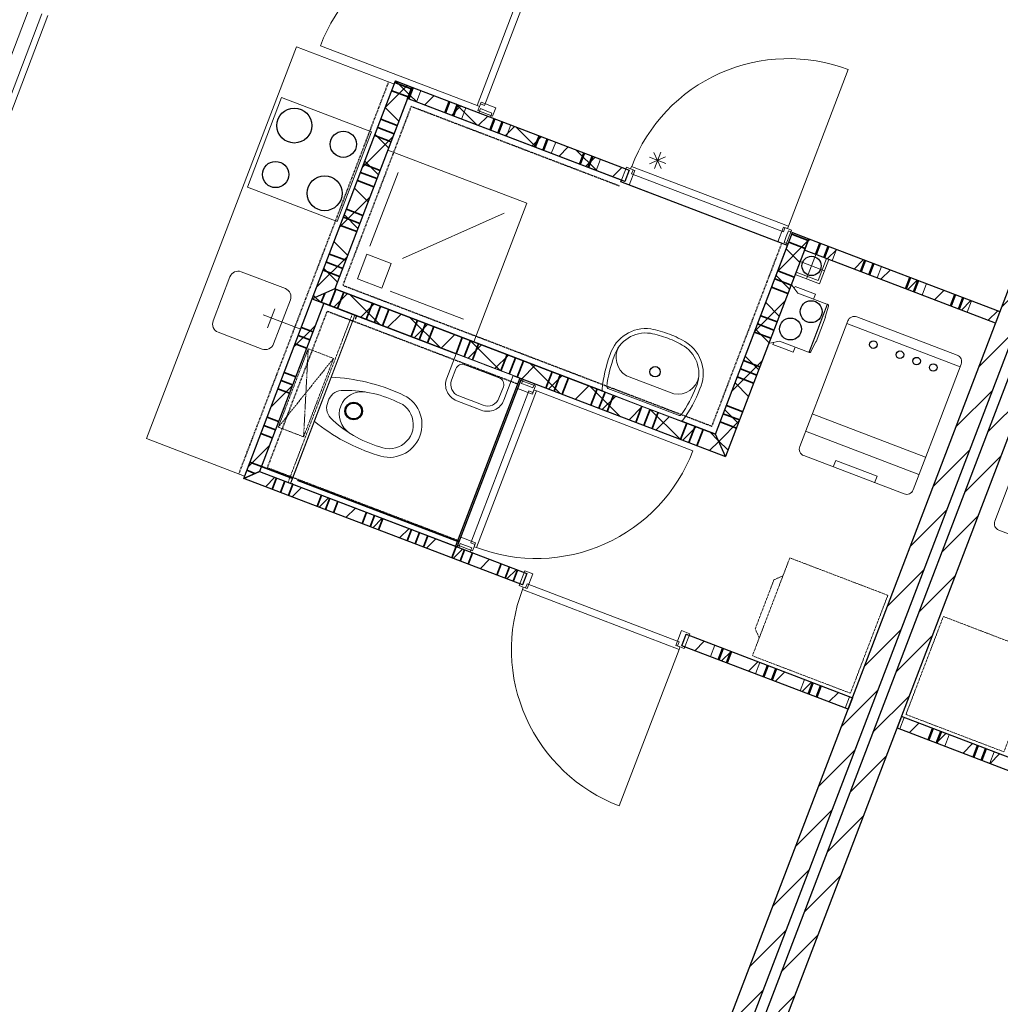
# Model space of a CAD drawing. Extents: x -1000932 to 2054797, y 285738 to 764020.
# Tile 865 of 1056: x 1258732 to 1264340, y 579000 to 584634. Entities that reach past the tile are written whole.
import ezdxf

# ---------------------------------------------------------------- set-up
doc = ezdxf.new("R2010")
doc.units = 0
doc.header["$MEASUREMENT"] = 0
doc.set_wipeout_variables(frame=1)
doc.linetypes.add('DASHED', pattern=[0.75, 0.5, -0.25])
doc.layers.add('31.', color=7, linetype='CONTINUOUS')
doc.layers.add('HATCH_REACTORS', color=7, linetype='CONTINUOUS')
pattern_1 = [(45, (1550275.82, 918770.12), (106.06602, -106.066015), [])]
pattern_2 = [(135, (1550275.82, 918982.25), (106.066017, 106.06602), [])]

msp = doc.modelspace()

# ---------------------------------------------------------------- hatches: boundary and pattern name
at = {"layer": '31.', "linetype": 'Continuous'}
h = msp.add_hatch(dxfattribs=at)
h.set_pattern_fill('ARKEY_P_050A40_12', style=0, pattern_type=0)
h.set_pattern_definition(pattern_1)
h.paths.add_polyline_path([(1261970.131, 576428.154), (1261858.037, 576470.967), (1265765.006, 586700.248), (1265877.1, 586657.404)], flags=0)
h = msp.add_hatch(dxfattribs=at)
h.set_pattern_fill('ARKEY_P_050A40_12', style=0, pattern_type=0)
h.set_pattern_definition(pattern_1)
h.paths.add_polyline_path([(1262026.194, 576406.748), (1262138.287, 576363.904), (1266045.256, 586593.186), (1265933.162, 586635.998)], flags=0)
h = msp.add_hatch(dxfattribs=at)
h.set_pattern_fill('ARKEY_P_050A40_17', style=0, pattern_type=0)
h.set_pattern_definition(pattern_2)
h.paths.add_polyline_path([(1260534.1, 583094.279), (1260405.006, 583036.561), (1260881.319, 584283.686), (1260974.756, 584247.998)], flags=0)
h = msp.add_hatch(dxfattribs=at)
h.set_pattern_fill('ARKEY_P_050A40_18', style=0, pattern_type=0)
h.set_pattern_definition(pattern_1)
h.paths.add_polyline_path([(1260534.1, 583094.279), (1260405.006, 583036.561), (1260881.319, 584283.686), (1260974.756, 584247.998)], flags=0)
h = msp.add_hatch(dxfattribs=at)
h.set_pattern_fill('ARKEY_P_050A40_17', style=0, pattern_type=0)
h.set_pattern_definition(pattern_2)
h.paths.add_polyline_path([(1262217.225, 583773.467), (1262192.225, 583708.061), (1260949.787, 584182.592), (1260974.756, 584247.998)], flags=0)
h = msp.add_hatch(dxfattribs=at)
h.set_pattern_fill('ARKEY_P_050A40_18', style=0, pattern_type=0)
h.set_pattern_definition(pattern_1)
h.paths.add_polyline_path([(1262217.225, 583773.467), (1262192.225, 583708.061), (1260949.787, 584182.592), (1260974.756, 584247.998)], flags=0)
h = msp.add_hatch(dxfattribs=at)
h.set_pattern_fill('ARKEY_P_050A40_17', style=0, pattern_type=0)
h.set_pattern_definition(pattern_2)
h.paths.add_polyline_path([(1262768.475, 582133.842), (1262710.756, 582262.936), (1263151.381, 583416.654), (1263244.819, 583380.967)], flags=0)
h = msp.add_hatch(dxfattribs=at)
h.set_pattern_fill('ARKEY_P_050A40_18', style=0, pattern_type=0)
h.set_pattern_definition(pattern_1)
h.paths.add_polyline_path([(1262768.475, 582133.842), (1262710.756, 582262.936), (1263151.381, 583416.654), (1263244.819, 583380.967)], flags=0)
h = msp.add_hatch(dxfattribs=at)
h.set_pattern_fill('ARKEY_P_050A40_12', style=0, pattern_type=0)
h.set_pattern_definition(pattern_1)
h.paths.add_polyline_path([(1264337.787, 582963.529), (1264312.819, 582898.123), (1263219.85, 583315.592), (1263244.819, 583380.967)], flags=0)
h = msp.add_hatch(dxfattribs=at)
h.set_pattern_fill('ARKEY_P_050A40_17', style=0, pattern_type=0)
h.set_pattern_definition(pattern_2)
h.paths.add_polyline_path([(1262768.475, 582133.842), (1262710.756, 582262.936), (1260534.1, 583094.279), (1260405.006, 583036.561)], flags=0)
h = msp.add_hatch(dxfattribs=at)
h.set_pattern_fill('ARKEY_P_050A40_18', style=0, pattern_type=0)
h.set_pattern_definition(pattern_1)
h.paths.add_polyline_path([(1262768.475, 582133.842), (1262710.756, 582262.936), (1260534.1, 583094.279), (1260405.006, 583036.561)], flags=0)
h = msp.add_hatch(dxfattribs=at)
h.set_pattern_fill('ARKEY_P_050A40_12', style=0, pattern_type=0)
h.set_pattern_definition(pattern_1)
h.paths.add_polyline_path([(1260405.006, 583036.561), (1260470.412, 583011.561), (1260102.881, 582049.373), (1260012.537, 582008.936)], flags=0)
h = msp.add_hatch(dxfattribs=at)
h.set_pattern_fill('ARKEY_P_050A40_12', style=0, pattern_type=0)
h.set_pattern_definition(pattern_1)
h.paths.add_polyline_path([(1260012.537, 582008.936), (1260102.881, 582049.373), (1261632.6, 581465.092), (1261607.631, 581399.717)], flags=0)
h = msp.add_hatch(dxfattribs=at)
h.set_pattern_fill('ARKEY_P_050A40_12', style=0, pattern_type=0)
h.set_pattern_definition(pattern_1)
h.paths.add_polyline_path([(1262518.475, 581051.842), (1262543.444, 581117.217), (1263493.975, 580754.186), (1263469.006, 580688.779)], flags=0)
h = msp.add_hatch(dxfattribs=at)
h.set_pattern_fill('ARKEY_P_050A40_12', style=0, pattern_type=0)
h.set_pattern_definition(pattern_1)
h.paths.add_polyline_path([(1264699.787, 580218.686), (1264724.756, 580284.092), (1263774.225, 580647.123), (1263749.256, 580581.748)], flags=0)

# ---------------------------------------------------------------- linework, layer by layer
at = {"layer": '31.', "color": 7, "linetype": 'Continuous', "lineweight": 35}
for p, q in [((1260877.756, 584274.342), (1260971.194, 584238.654)), ((1260859.912, 584227.623), (1260953.35, 584191.936)), ((1260797.475, 584064.154), (1260890.912, 584028.467)), ((1260797.475, 584064.154), (1260890.912, 584028.467)), ((1260779.631, 584017.436), (1260873.069, 583981.748)), ((1260761.787, 583970.748), (1260855.225, 583935.061)), ((1260681.506, 583760.529), (1260774.944, 583724.873)), ((1260699.35, 583807.248), (1260792.787, 583771.561)), ((1260699.35, 583807.248), (1260792.787, 583771.561)), ((1260663.662, 583713.842), (1260757.1, 583678.154)), ((1260601.256, 583550.342), (1260694.662, 583514.654)), ((1260601.256, 583550.342), (1260694.662, 583514.654)), ((1260583.412, 583503.623), (1260676.819, 583467.967)), ((1260565.569, 583456.936), (1260658.975, 583421.248)), ((1263129.975, 583360.623), (1263223.412, 583324.904)), ((1263147.819, 583407.311), (1263241.256, 583371.623)), ((1260485.287, 583246.748), (1260578.694, 583211.061)), ((1260503.131, 583293.436), (1260596.537, 583257.779)), ((1260503.131, 583293.436), (1260596.537, 583257.779)), ((1260467.444, 583200.029), (1260560.85, 583164.342)), ((1263067.537, 583197.123), (1263160.975, 583161.436)), ((1263067.537, 583197.123), (1263160.975, 583161.436)), ((1263049.694, 583150.404), (1263143.131, 583114.717)), ((1260503.1, 582999.092), (1260538.787, 583092.498)), ((1263031.85, 583103.717), (1263125.287, 583068.029)), ((1260456.381, 583016.936), (1260476.006, 583068.311)), ((1260456.381, 583016.936), (1260476.006, 583068.311)), ((1260549.819, 582981.279), (1260585.475, 583074.654)), ((1260713.287, 582918.811), (1260748.975, 583012.217)), ((1260713.287, 582918.811), (1260748.975, 583012.217)), ((1260760.006, 582900.998), (1260795.662, 582994.373)), ((1260806.725, 582883.154), (1260842.381, 582976.529)), ((1260970.194, 582820.717), (1261005.85, 582914.092)), ((1260970.194, 582820.717), (1261005.85, 582914.092)), ((1262969.412, 582940.217), (1263062.85, 582904.529)), ((1262969.412, 582940.217), (1263062.85, 582904.529)), ((1260407.975, 582848.092), (1260342.569, 582873.092)), ((1261016.912, 582802.873), (1261052.569, 582896.248)), ((1261063.6, 582785.029), (1261099.287, 582878.404)), ((1262951.569, 582893.498), (1263045.006, 582857.842)), ((1260390.131, 582801.404), (1260324.725, 582826.373)), ((1261227.1, 582722.592), (1261262.756, 582815.967)), ((1261227.1, 582722.592), (1261262.756, 582815.967)), ((1261273.787, 582704.748), (1261309.475, 582798.123)), ((1262933.756, 582846.811), (1263027.162, 582811.123)), ((1260372.287, 582754.686), (1260306.881, 582779.654)), ((1260372.287, 582754.686), (1260306.881, 582779.654)), ((1261320.506, 582686.904), (1261356.194, 582780.279)), ((1261484.006, 582624.467), (1261519.662, 582717.842)), ((1261484.006, 582624.467), (1261519.662, 582717.842)), ((1261530.694, 582606.623), (1261566.381, 582700.029)), ((1261577.412, 582588.779), (1261613.069, 582682.186)), ((1262871.287, 582683.311), (1262964.725, 582647.654)), ((1262871.287, 582683.311), (1262964.725, 582647.654)), ((1262853.475, 582636.623), (1262946.881, 582600.936)), ((1260292.006, 582544.498), (1260226.6, 582569.467)), ((1260309.85, 582591.217), (1260244.444, 582616.186)), ((1261740.881, 582526.311), (1261776.569, 582619.748)), ((1261740.881, 582526.311), (1261776.569, 582619.748)), ((1261787.6, 582508.467), (1261823.256, 582601.904)), ((1261834.287, 582490.623), (1261869.975, 582584.061)), ((1262835.631, 582589.904), (1262929.037, 582554.217)), ((1260274.162, 582497.779), (1260208.756, 582522.779)), ((1260274.162, 582497.779), (1260208.756, 582522.779)), ((1261997.787, 582428.186), (1262033.475, 582521.623)), ((1261997.787, 582428.186), (1262033.475, 582521.623)), ((1262044.475, 582410.342), (1262080.162, 582503.779)), ((1262091.194, 582392.529), (1262126.881, 582485.936)), ((1262254.694, 582330.061), (1262290.35, 582423.498)), ((1262254.694, 582330.061), (1262290.35, 582423.498)), ((1262301.381, 582312.248), (1262337.069, 582405.654)), ((1262773.194, 582426.404), (1262866.6, 582390.748)), ((1262773.194, 582426.404), (1262866.6, 582390.748)), ((1260211.725, 582334.311), (1260146.35, 582359.279)), ((1262348.1, 582294.404), (1262383.787, 582387.811)), ((1262755.35, 582379.717), (1262848.756, 582344.029)), ((1260193.881, 582287.623), (1260128.506, 582312.561)), ((1262511.569, 582231.967), (1262547.256, 582325.373)), ((1262511.569, 582231.967), (1262547.256, 582325.373)), ((1262558.287, 582214.123), (1262593.975, 582307.529)), ((1262605.006, 582196.279), (1262640.694, 582289.686)), ((1262737.506, 582332.998), (1262830.912, 582297.311)), ((1260176.037, 582240.904), (1260110.662, 582265.873)), ((1260176.037, 582240.904), (1260110.662, 582265.873)), ((1260113.6, 582077.404), (1260048.225, 582102.373)), ((1260012.569, 582008.967), (1260012.537, 582008.967)), ((1260012.569, 582008.967), (1260012.537, 582008.967)), ((1260077.1, 582037.842), (1260030.381, 582055.686)), ((1260201.006, 582011.904), (1260176.037, 581946.498)), ((1260247.694, 581994.061), (1260222.725, 581928.654)), ((1260294.412, 581976.217), (1260269.444, 581910.811)), ((1260294.412, 581976.217), (1260269.444, 581910.811)), ((1260457.912, 581913.779), (1260432.912, 581848.373)), ((1260504.6, 581895.936), (1260479.631, 581830.529)), ((1260551.319, 581878.092), (1260526.35, 581812.686)), ((1260551.319, 581878.092), (1260526.35, 581812.686)), ((1260714.787, 581815.654), (1260689.819, 581750.248)), ((1260761.506, 581797.811), (1260736.537, 581732.404)), ((1260808.225, 581779.967), (1260783.225, 581714.592)), ((1260808.225, 581779.967), (1260783.225, 581714.592)), ((1260971.694, 581717.529), (1260946.725, 581652.154)), ((1261018.412, 581699.686), (1260993.444, 581634.311)), ((1261065.131, 581681.842), (1261040.131, 581616.467)), ((1261065.131, 581681.842), (1261040.131, 581616.467)), ((1261228.6, 581619.404), (1261203.631, 581554.029)), ((1261275.319, 581601.561), (1261250.319, 581536.186)), ((1261322.006, 581583.717), (1261297.037, 581518.342)), ((1261322.006, 581583.717), (1261297.037, 581518.342)), ((1261485.506, 581521.279), (1261460.506, 581455.904)), ((1261532.194, 581503.467), (1261507.225, 581438.061)), ((1261578.912, 581485.623), (1261553.944, 581420.217)), ((1261578.912, 581485.623), (1261553.944, 581420.217))]:
    msp.add_line(p, q, dxfattribs=at)
at = {"layer": '31.', "color": 7, "linetype": 'Continuous', "lineweight": 50}
for p, q in [((1260954.444, 584180.811), (1260979.412, 584246.217)), ((1261164.631, 584100.529), (1261189.6, 584165.936)), ((1261211.35, 584082.686), (1261236.319, 584148.092)), ((1261421.537, 584002.404), (1261446.506, 584067.811)), ((1261468.256, 583984.561), (1261493.225, 584049.967)), ((1261678.444, 583904.279), (1261703.412, 583969.717)), ((1261725.131, 583886.467), (1261750.131, 583951.873)), ((1261935.35, 583806.186), (1261960.319, 583871.592)), ((1261982.037, 583788.342), (1262007.037, 583853.748)), ((1263285.225, 583290.623), (1263310.194, 583355.998)), ((1263331.944, 583272.779), (1263356.912, 583338.154)), ((1263542.131, 583192.498), (1263567.1, 583257.873)), ((1263588.85, 583174.654), (1263613.819, 583240.029)), ((1263799.037, 583094.342), (1263824.006, 583159.748)), ((1263845.725, 583076.529), (1263870.725, 583141.904)), ((1264055.912, 582996.248), (1264080.912, 583061.623)), ((1264102.631, 582978.404), (1264127.6, 583043.779)), ((1262753.631, 581036.936), (1262728.662, 580971.592)), ((1262800.35, 581019.092), (1262775.381, 580953.748)), ((1263010.537, 580938.811), (1262985.569, 580873.467)), ((1263057.256, 580920.967), (1263032.256, 580855.592)), ((1263267.444, 580840.686), (1263242.444, 580775.311)), ((1263314.131, 580822.873), (1263289.162, 580757.467)), ((1263929.1, 580513.061), (1263954.069, 580578.436)), ((1263975.787, 580495.217), (1264000.787, 580560.592)), ((1264185.975, 580414.936), (1264210.975, 580480.311)), ((1264232.694, 580397.092), (1264257.662, 580462.467))]:
    msp.add_line(p, q, dxfattribs=at)
at = {"layer": '31.', "color": 7, "linetype": 'Continuous', "lineweight": 13}
for p, q in [((1261001.162, 584162.967), (1261026.131, 584228.373)), ((1261164.631, 584100.529), (1261189.6, 584165.936)), ((1261258.069, 584064.842), (1261283.037, 584130.248)), ((1261421.537, 584002.404), (1261446.506, 584067.811)), ((1261514.944, 583966.748), (1261539.944, 584032.123)), ((1261678.444, 583904.279), (1261703.412, 583969.717)), ((1261771.85, 583868.623), (1261796.85, 583934.029)), ((1261935.35, 583806.186), (1261960.319, 583871.592)), ((1262028.756, 583770.498), (1262053.725, 583835.904)), ((1263285.225, 583290.623), (1263310.194, 583355.998)), ((1263378.662, 583254.936), (1263403.631, 583320.311)), ((1263542.131, 583192.498), (1263567.1, 583257.873)), ((1263635.569, 583156.842), (1263660.506, 583222.186)), ((1263799.037, 583094.342), (1263824.006, 583159.748)), ((1263892.444, 583058.686), (1263917.412, 583124.061)), ((1264055.912, 582996.248), (1264080.912, 583061.623)), ((1264149.35, 582960.561), (1264174.319, 583025.936)), ((1262706.912, 581054.779), (1262681.944, 580989.404)), ((1262800.35, 581019.092), (1262775.381, 580953.748)), ((1262963.819, 580956.654), (1262938.85, 580891.311)), ((1263057.256, 580920.967), (1263032.256, 580855.592)), ((1263220.725, 580858.529), (1263195.756, 580793.154)), ((1263314.131, 580822.873), (1263289.162, 580757.467)), ((1263477.631, 580760.404), (1263452.631, 580695.029)), ((1263765.6, 580575.498), (1263790.569, 580640.873)), ((1263929.1, 580513.061), (1263954.069, 580578.436)), ((1264022.506, 580477.373), (1264047.475, 580542.748)), ((1264185.975, 580414.936), (1264210.975, 580480.311)), ((1264279.412, 580379.248), (1264304.381, 580444.654))]:
    msp.add_line(p, q, dxfattribs=at)
at = {"layer": '31.', "color": 253, "linetype": 'Continuous', "lineweight": 25}
for p, q in [((1260657.225, 582940.217), (1260289.725, 581977.998)), ((1261591.412, 582583.404), (1261223.912, 581621.217))]:
    msp.add_line(p, q, dxfattribs=at)
at = {"layer": '31.', "color": 253, "linetype": 'Continuous', "lineweight": 35}
msp.add_line((1261244.006, 581645.623), (1260113.569, 582077.373), dxfattribs=at)
at = {"layer": '31.', "color": 7, "linetype": 'Continuous', "lineweight": 25, "ltscale": 10}
for points in [[(1261858.037, 576470.967), (1265765.006, 586700.248)], [(1265877.1, 586657.404), (1261970.131, 576428.154)], [(1265933.162, 586635.998), (1262026.194, 576406.748)], [(1262138.287, 576363.904), (1266045.256, 586593.186)]]:
    msp.add_lwpolyline(points, dxfattribs=at)
at = {"layer": '31.', "color": 7, "linetype": 'Continuous', "lineweight": 13, "ltscale": 10}
for points in [[(1261689.069, 585039.217, 0.41421358), (1260451.006, 584485.498), (1261346.912, 584143.311)], [(1262231.725, 583794.654, -0.41421358), (1263469.787, 584348.373), (1263127.631, 583452.498)], [(1261344.319, 581613.998, 0.41421358), (1262582.069, 582167.561), (1261686.412, 582509.654)], [(1261606.881, 581373.248, 0.41421358), (1262160.444, 580135.498), (1262502.537, 581031.154)]]:
    msp.add_lwpolyline(points, format="xyb", dxfattribs=at)
at = {"layer": '31.', "color": 7, "linetype": 'Continuous', "lineweight": 18, "ltscale": 10}
for points in [[(1261721.537, 585012.092), (1261389.631, 584143.061), (1261366.256, 584151.998), (1261360.912, 584137.967), (1261346.912, 584143.311), (1261689.194, 585039.561), (1261703.537, 585035.029), (1261698.194, 585020.998), (1261721.537, 585012.092)], [(1258780.381, 584682.561), (1258471.381, 583873.561)], [(1258858.694, 584667.623), (1258539.725, 583832.467)], [(1258892.944, 584657.748), (1258571.819, 583816.998)], [(1260405.006, 583036.561), (1260881.319, 584283.686)], [(1260881.319, 584283.686), (1260974.756, 584247.998)], [(1260974.756, 584247.998), (1260534.1, 583094.279)], [(1260949.787, 584182.592), (1260974.756, 584247.998)], [(1260974.756, 584247.998), (1262217.225, 583773.467)], [(1260033.756, 583676.092), (1260547.569, 583479.873), (1260743.444, 583992.717), (1260229.662, 584188.967), (1260033.756, 583676.092)], [(1262192.225, 583708.061), (1260949.787, 584182.592)], [(1261399.381, 584112.561), (1261366.694, 584125.061), (1261357.756, 584101.717), (1261423.162, 584076.717), (1261432.069, 584100.092), (1261399.381, 584112.561)], [(1261328.162, 582790.998), (1261631.444, 583585.061), (1260837.381, 583888.342)], [(1260734.569, 583338.873), (1260895.131, 583759.248)], [(1262217.225, 583773.467), (1262192.225, 583708.061)], [(1262230.319, 583752.404), (1263099.319, 583420.467), (1263108.256, 583443.842), (1263122.256, 583438.467), (1263127.631, 583452.498), (1262231.381, 583794.811), (1262225.225, 583781.092), (1262239.225, 583775.748), (1262230.319, 583752.404)], [(1263066.787, 583363.311), (1262216.694, 583687.998)], [(1260921.412, 583267.498), (1261502.35, 583527.311)], [(1262710.756, 582262.936), (1263151.381, 583416.654)], [(1263115.537, 583392.873), (1263128.037, 583425.561), (1263151.381, 583416.654), (1263126.412, 583351.248), (1263103.069, 583360.186), (1263115.537, 583392.873)], [(1263151.381, 583416.654), (1263244.819, 583380.967)], [(1263244.819, 583380.967), (1262768.475, 582133.842)], [(1263219.85, 583315.592), (1263244.819, 583380.967)], [(1263244.819, 583380.967), (1264337.787, 582963.529)], [(1264312.819, 582898.123), (1263219.85, 583315.592)], [(1263166.319, 583175.436), (1263306.444, 583121.936), (1263359.975, 583262.061)], [(1263171.662, 583189.467), (1263297.787, 583141.311), (1263345.944, 583267.404)], [(1263185.506, 583253.748), (1263334.975, 583196.654)], [(1263288.787, 583299.936), (1263231.694, 583150.467)], [(1262710.756, 582262.936), (1260534.1, 583094.279)], [(1260850.037, 583080.654), (1261270.412, 582920.092)], [(1260012.537, 582008.936), (1260405.006, 583036.561)], [(1260405.006, 583036.561), (1260470.412, 583011.561)], [(1260405.006, 583036.561), (1262768.475, 582133.842)], [(1260470.412, 583011.561), (1260102.881, 582049.373)], [(1260149.444, 582871.904), (1260190.475, 582979.311)], [(1264337.787, 582963.529), (1264312.819, 582898.123)], [(1264092.85, 582714.529), (1263519.256, 582933.592)], [(1264110.412, 582648.404), (1263462.069, 582896.029)], [(1261633.944, 582540.404), (1261666.631, 582527.904), (1261675.537, 582551.279), (1261610.162, 582576.248), (1261601.225, 582552.904), (1261633.944, 582540.404)], [(1261311.787, 581640.904), (1261643.694, 582509.904), (1261667.037, 582500.998), (1261672.412, 582514.998), (1261686.412, 582509.654), (1261344.1, 581613.436), (1261329.787, 581617.967), (1261335.131, 581631.967), (1261311.787, 581640.904)], [(1263264.569, 582378.873), (1263912.881, 582131.248)], [(1263226.319, 582278.717), (1263874.631, 582031.092)], [(1263384.756, 582075.092), (1263399.037, 582112.436), (1263635.037, 582022.311), (1263620.756, 581984.936)], [(1261607.631, 581399.717), (1260012.537, 582008.936)], [(1260102.881, 582049.373), (1261632.6, 581465.092)], [(1261275.35, 581601.561), (1261308.037, 581589.061), (1261316.975, 581612.436), (1261251.569, 581637.404), (1261242.662, 581614.029), (1261275.35, 581601.561)], [(1261632.6, 581465.092), (1261607.631, 581399.717)], [(1261633.787, 581405.779), (1262502.787, 581073.873), (1262493.881, 581050.529), (1262507.881, 581045.154), (1262502.537, 581031.154), (1261606.319, 581373.467), (1261610.85, 581387.779), (1261624.85, 581382.436), (1261633.787, 581405.779)], [(1262518.475, 581051.842), (1262543.444, 581117.217)], [(1262543.444, 581117.217), (1263493.975, 580754.186)], [(1263469.006, 580688.779), (1262518.475, 581051.842)], [(1263493.975, 580754.186), (1263469.006, 580688.779)], [(1263774.225, 580647.123), (1263749.256, 580581.748)], [(1264724.756, 580284.092), (1263774.225, 580647.123)], [(1263749.256, 580581.748), (1264699.787, 580218.686)]]:
    msp.add_lwpolyline(points, dxfattribs=at)
for points in [[(1261360.912, 584137.967), (1261369.819, 584161.342), (1261453.912, 584129.217), (1261436.069, 584082.498), (1261352.006, 584114.623)], [(1262225.444, 583780.998), (1262248.819, 583772.092), (1262216.694, 583687.998), (1262169.975, 583705.842), (1262202.1, 583789.936)], [(1263122.256, 583438.467), (1263098.912, 583447.404), (1263066.787, 583363.311), (1263113.506, 583345.498), (1263145.631, 583429.561)], [(1261672.412, 582514.998), (1261663.475, 582491.654), (1261579.412, 582523.779), (1261597.256, 582570.467), (1261681.319, 582538.373)], [(1261329.881, 581618.186), (1261338.787, 581641.561), (1261254.725, 581673.654), (1261236.881, 581626.967), (1261320.944, 581594.842)], [(1261611.069, 581387.686), (1261634.444, 581378.779), (1261666.537, 581462.842), (1261619.819, 581480.686), (1261587.725, 581396.623)], [(1262507.881, 581045.154), (1262484.537, 581054.092), (1262516.662, 581138.154), (1262563.35, 581120.311), (1262531.256, 581036.248)]]:
    msp.add_lwpolyline(points, close=True, dxfattribs=at)
at = {"layer": '31.', "color": 7, "linetype": 'Continuous', "lineweight": 13, "ltscale": 10}
for points in [[(1262399.944, 583783.561), (1262359.131, 583874.842)], [(1262397.381, 583875.904), (1262361.694, 583782.498)], [(1262426.256, 583811.373), (1262332.819, 583847.029)], [(1262425.194, 583849.623), (1262333.881, 583808.779)]]:
    msp.add_lwpolyline(points, dxfattribs=at)
at = {"layer": '31.', "color": 7, "linetype": 'Continuous', "lineweight": 18, "ltscale": 10}
for points in [[(1263967.006, 582272.967), (1264115.944, 582662.904, 0.41421354), (1264092.85, 582714.529), (1263519.256, 582933.592, 0.41421358), (1263467.6, 582910.498), (1263318.694, 582520.592)], [(1263967.006, 582272.967), (1263841.194, 581943.561, -0.41421358), (1263789.569, 581920.467), (1263215.975, 582139.561, -0.41421358), (1263192.881, 582191.186), (1263318.694, 582520.592)], [(1264434.1, 582094.561), (1264308.287, 581765.154, 0.41421358), (1264331.381, 581713.529), (1264904.975, 581494.467, 0.41421358), (1264956.6, 581517.561), (1265082.412, 581846.936)]]:
    msp.add_lwpolyline(points, format="xyb", dxfattribs=at)
at = {"layer": '31.', "color": 7, "linetype": 'DASHED', "lineweight": 18, "ltscale": 10}
for points in [[(1263696.506, 581340.498), (1263482.412, 580779.998), (1262921.912, 580994.092), (1263136.006, 581554.592)], [(1264014.131, 581219.186), (1263800.037, 580658.686), (1264360.537, 580444.592), (1264574.631, 581005.123)]]:
    msp.add_lwpolyline(points, close=True, dxfattribs=at)
msp.add_lwpolyline([(1263096.756, 581451.811), (1263045.1, 581428.717), (1262938.069, 581148.467), (1262961.162, 581096.842)], dxfattribs=at)
at = {"layer": '31.', "color": 7, "linetype": 'Continuous'}
for centre, radius in [((1260302.162, 584028.529), 99.992), ((1260582.444, 583921.498), 74.995), ((1260195.131, 583748.279), 74.995), ((1260475.381, 583641.217), 99.992), ((1263260.256, 583225.217), 54.996), ((1263613.85, 582774.904), 21.584), ((1263765.85, 582716.842), 21.613), ((1263861.131, 582680.467), 21.602), ((1263956.412, 582644.061), 21.613)]:
    msp.add_circle(centre, radius, dxfattribs=at)
at = {"layer": 'HATCH_REACTORS', "ltscale": 10}
for points in [[(1261970.131, 576428.154), (1261858.037, 576470.967), (1265765.006, 586700.248), (1265877.1, 586657.404)], [(1262026.194, 576406.748), (1262138.287, 576363.904), (1266045.256, 586593.186), (1265933.162, 586635.998)], [(1260534.1, 583094.279), (1260405.006, 583036.561), (1260881.319, 584283.686), (1260974.756, 584247.998)], [(1260534.1, 583094.279), (1260405.006, 583036.561), (1260881.319, 584283.686), (1260974.756, 584247.998)], [(1260534.1, 583094.279), (1260405.006, 583036.561), (1260881.319, 584283.686), (1260974.756, 584247.998)], [(1260534.1, 583094.279), (1260405.006, 583036.561), (1260881.319, 584283.686), (1260974.756, 584247.998)], [(1262217.225, 583773.467), (1262192.225, 583708.061), (1260949.787, 584182.592), (1260974.756, 584247.998)], [(1262217.225, 583773.467), (1262192.225, 583708.061), (1260949.787, 584182.592), (1260974.756, 584247.998)], [(1262217.225, 583773.467), (1262192.225, 583708.061), (1260949.787, 584182.592), (1260974.756, 584247.998)], [(1262217.225, 583773.467), (1262192.225, 583708.061), (1260949.787, 584182.592), (1260974.756, 584247.998)], [(1262768.475, 582133.842), (1262710.756, 582262.936), (1263151.381, 583416.654), (1263244.819, 583380.967)], [(1262768.475, 582133.842), (1262710.756, 582262.936), (1263151.381, 583416.654), (1263244.819, 583380.967)], [(1262768.475, 582133.842), (1262710.756, 582262.936), (1263151.381, 583416.654), (1263244.819, 583380.967)], [(1262768.475, 582133.842), (1262710.756, 582262.936), (1263151.381, 583416.654), (1263244.819, 583380.967)], [(1264337.787, 582963.529), (1264312.819, 582898.123), (1263219.85, 583315.592), (1263244.819, 583380.967)], [(1264337.787, 582963.529), (1264312.819, 582898.123), (1263219.85, 583315.592), (1263244.819, 583380.967)], [(1264337.787, 582963.529), (1264312.819, 582898.123), (1263219.85, 583315.592), (1263244.819, 583380.967)], [(1262768.475, 582133.842), (1262710.756, 582262.936), (1260534.1, 583094.279), (1260405.006, 583036.561)], [(1262768.475, 582133.842), (1262710.756, 582262.936), (1260534.1, 583094.279), (1260405.006, 583036.561)], [(1262768.475, 582133.842), (1262710.756, 582262.936), (1260534.1, 583094.279), (1260405.006, 583036.561)], [(1262768.475, 582133.842), (1262710.756, 582262.936), (1260534.1, 583094.279), (1260405.006, 583036.561)], [(1260405.006, 583036.561), (1260470.412, 583011.561), (1260102.881, 582049.373), (1260012.537, 582008.936)], [(1260405.006, 583036.561), (1260470.412, 583011.561), (1260102.881, 582049.373), (1260012.537, 582008.936)], [(1260405.006, 583036.561), (1260470.412, 583011.561), (1260102.881, 582049.373), (1260012.537, 582008.936)], [(1260470.412, 583011.561), (1260102.881, 582049.373), (1261233.319, 581617.623), (1261600.819, 582579.811)], [(1260470.412, 583011.561), (1260102.881, 582049.373), (1261233.319, 581617.623), (1261600.819, 582579.811)], [(1260012.537, 582008.936), (1260102.881, 582049.373), (1261632.6, 581465.092), (1261607.631, 581399.717)], [(1260012.537, 582008.936), (1260102.881, 582049.373), (1261632.6, 581465.092), (1261607.631, 581399.717)], [(1260012.537, 582008.936), (1260102.881, 582049.373), (1261632.6, 581465.092), (1261607.631, 581399.717)], [(1262518.475, 581051.842), (1262543.444, 581117.217), (1263493.975, 580754.186), (1263469.006, 580688.779)], [(1262518.475, 581051.842), (1262543.444, 581117.217), (1263493.975, 580754.186), (1263469.006, 580688.779)], [(1262518.475, 581051.842), (1262543.444, 581117.217), (1263493.975, 580754.186), (1263469.006, 580688.779)], [(1264699.787, 580218.686), (1264724.756, 580284.092), (1263774.225, 580647.123), (1263749.256, 580581.748)], [(1264699.787, 580218.686), (1264724.756, 580284.092), (1263774.225, 580647.123), (1263749.256, 580581.748)], [(1264699.787, 580218.686), (1264724.756, 580284.092), (1263774.225, 580647.123), (1263749.256, 580581.748)]]:
    msp.add_lwpolyline(points, close=True, dxfattribs=at)

# ---------------------------------------------------------------- next in the draw order: wipeouts: each hides what was drawn before it
for points in [[(1260282.162, 581986.248), (1260310.194, 581975.529), (1260668.287, 582913.092), (1260640.256, 582923.779)], [(1261390.631, 582660.092), (1261227.131, 582722.529), (1261173.631, 582582.404), (1261171.975, 582577.779), (1261170.569, 582573.092), (1261169.412, 582568.311), (1261168.444, 582563.498), (1261167.756, 582558.654), (1261167.287, 582553.748), (1261167.069, 582548.842), (1261167.069, 582543.936), (1261167.35, 582539.029), (1261167.819, 582534.154), (1261168.569, 582529.311), (1261169.537, 582524.498), (1261170.756, 582519.748), (1261172.194, 582515.061), (1261173.85, 582510.436), (1261175.756, 582505.904), (1261177.881, 582501.467), (1261180.194, 582497.154), (1261182.725, 582492.967), (1261185.475, 582488.873), (1261188.412, 582484.936), (1261191.537, 582481.154), (1261194.85, 582477.529), (1261198.319, 582474.092), (1261201.975, 582470.779), (1261205.787, 582467.686), (1261209.725, 582464.779), (1261213.819, 582462.061), (1261218.037, 582459.561), (1261222.381, 582457.248), (1261226.819, 582455.186), (1261231.35, 582453.311), (1261301.412, 582426.561)]]:
    msp.add_wipeout(points).dxf.layer = '31.'

# ---------------------------------------------------------------- next in the draw order: linework, layer by layer
at = {"layer": '31.', "color": 7, "linetype": 'Continuous', "lineweight": 18, "ltscale": 10}
for points in [[(1260183.412, 582778.654), (1260279.725, 583030.873, 0.41421361), (1260250.85, 583095.404), (1259998.631, 583191.748, 0.41421361), (1259934.1, 583162.873), (1259837.756, 582910.654, 0.41421361), (1259866.631, 582846.092), (1260118.85, 582749.779, 0.41421361), (1260183.412, 582778.654)], [(1261227.131, 582722.529), (1261173.631, 582582.404, 0.41421358), (1261231.35, 582453.311)], [(1261242.069, 582481.342, -0.41421358), (1261201.662, 582571.717)]]:
    msp.add_lwpolyline(points, format="xyb", dxfattribs=at)
for points in [[(1260339.006, 582863.717), (1260124.131, 582945.779)], [(1261226.631, 582637.092), (1261201.662, 582571.717)]]:
    msp.add_lwpolyline(points, dxfattribs=at)
at = {"layer": '31.', "color": 7, "linetype": 'DASHED', "lineweight": 18, "ltscale": 10}
msp.add_lwpolyline([(1260355.162, 582247.404), (1260381.631, 582751.092)], dxfattribs=at)

# ---------------------------------------------------------------- next in the draw order: wipeouts: each hides what was drawn before it
for points in [[(1261390.631, 582660.092), (1261554.1, 582597.654), (1261500.6, 582457.529), (1261498.725, 582452.998), (1261496.631, 582448.561), (1261494.35, 582444.217), (1261491.819, 582439.998), (1261489.131, 582435.904), (1261486.194, 582431.936), (1261483.1, 582428.154), (1261479.819, 582424.498), (1261476.35, 582421.029), (1261472.725, 582417.717), (1261468.944, 582414.592), (1261465.006, 582411.654), (1261460.944, 582408.904), (1261456.756, 582406.373), (1261452.412, 582404.029), (1261448.006, 582401.936), (1261443.475, 582400.029), (1261438.85, 582398.373), (1261434.162, 582396.936), (1261429.412, 582395.717), (1261424.6, 582394.748), (1261419.725, 582393.998), (1261414.85, 582393.498), (1261409.944, 582393.248), (1261405.037, 582393.248), (1261400.131, 582393.467), (1261395.256, 582393.936), (1261390.412, 582394.623), (1261385.569, 582395.561), (1261380.819, 582396.748), (1261376.1, 582398.154), (1261371.475, 582399.779), (1261301.412, 582426.561)], [(1260464.131, 582462.686), (1260415.975, 582336.561), (1260426.069, 582328.498), (1260436.225, 582320.529), (1260446.506, 582312.717), (1260456.85, 582304.998), (1260467.319, 582297.404), (1260477.85, 582289.936), (1260488.475, 582282.592), (1260499.194, 582275.373), (1260509.975, 582268.279), (1260520.85, 582261.311), (1260531.819, 582254.498), (1260542.85, 582247.779), (1260553.975, 582241.217), (1260565.162, 582234.779), (1260576.444, 582228.467), (1260587.787, 582222.279), (1260599.194, 582216.217), (1260610.662, 582210.311), (1260622.225, 582204.529), (1260633.85, 582198.904), (1260645.537, 582193.404), (1260657.287, 582188.029), (1260669.1, 582182.811), (1260680.975, 582177.717), (1260692.881, 582172.779), (1260704.881, 582167.967), (1260716.912, 582163.311), (1260729.006, 582158.779), (1260741.162, 582154.404), (1260753.381, 582150.154), (1260765.631, 582146.061), (1260777.912, 582142.123), (1260786.6, 582139.029), (1260795.412, 582136.404), (1260804.35, 582134.186), (1260813.381, 582132.436), (1260822.475, 582131.092), (1260831.631, 582130.248), (1260840.85, 582129.811), (1260850.037, 582129.842), (1260859.225, 582130.311), (1260868.381, 582131.248), (1260877.475, 582132.623), (1260886.506, 582134.467), (1260895.412, 582136.717), (1260904.225, 582139.436), (1260912.881, 582142.561), (1260921.381, 582146.123), (1260929.662, 582150.061), (1260937.787, 582154.436), (1260945.662, 582159.186), (1260953.287, 582164.342), (1260960.662, 582169.842), (1260967.756, 582175.717), (1260974.569, 582181.904), (1260981.037, 582188.436), (1260987.194, 582195.279), (1260993.006, 582202.404), (1260998.475, 582209.811), (1261003.569, 582217.498), (1261008.256, 582225.404), (1261012.569, 582233.529), (1261016.475, 582241.873), (1261019.975, 582250.373)]]:
    msp.add_wipeout(points).dxf.layer = '31.'

# ---------------------------------------------------------------- next in the draw order: linework, layer by layer
at = {"layer": '31.', "color": 7, "linetype": 'Continuous', "lineweight": 18, "ltscale": 10}
for points in [[(1261554.1, 582597.654), (1261227.131, 582722.529)], [(1261474.444, 582585.279), (1261278.256, 582660.186)], [(1261579.412, 582523.779), (1261254.725, 581673.654)], [(1261497.537, 582533.623), (1261472.569, 582468.248)], [(1261382.194, 582427.811), (1261242.069, 582481.342)], [(1261371.475, 582399.779), (1261231.35, 582453.311)]]:
    msp.add_lwpolyline(points, dxfattribs=at)
for points in [[(1261226.631, 582637.092, -0.41421361), (1261278.256, 582660.186)], [(1261554.1, 582597.654), (1261500.6, 582457.529, -0.41421375), (1261371.475, 582399.779)], [(1261497.537, 582533.623, 0.41421358), (1261474.444, 582585.279)], [(1261472.569, 582468.248, -0.41421375), (1261382.194, 582427.811)]]:
    msp.add_lwpolyline(points, format="xyb", dxfattribs=at)

# ---------------------------------------------------------------- next in the draw order: wipeouts: each hides what was drawn before it
msp.add_wipeout([(1260464.131, 582462.686), (1260512.319, 582588.779), (1260525.194, 582588.092), (1260538.1, 582587.217), (1260550.975, 582586.217), (1260563.819, 582585.061), (1260576.694, 582583.748), (1260589.506, 582582.279), (1260602.319, 582580.686), (1260615.131, 582578.904), (1260627.881, 582576.998), (1260640.631, 582574.936), (1260653.381, 582572.748), (1260666.069, 582570.373), (1260678.725, 582567.873), (1260691.381, 582565.217), (1260703.975, 582562.404), (1260716.569, 582559.436), (1260729.1, 582556.342), (1260741.6, 582553.092), (1260754.069, 582549.686), (1260766.475, 582546.154), (1260778.85, 582542.467), (1260791.194, 582538.623), (1260803.475, 582534.654), (1260815.725, 582530.529), (1260827.912, 582526.279), (1260840.037, 582521.873), (1260852.131, 582517.311), (1260864.162, 582512.623), (1260876.131, 582507.779), (1260888.069, 582502.811), (1260899.912, 582497.686), (1260911.725, 582492.436), (1260920.225, 582488.936), (1260928.569, 582485.029), (1260936.694, 582480.717), (1260944.6, 582476.029), (1260952.287, 582470.936), (1260959.694, 582465.467), (1260966.819, 582459.654), (1260973.662, 582453.498), (1260980.194, 582447.029), (1260986.381, 582440.217), (1260992.256, 582433.123), (1260997.756, 582425.748), (1261002.912, 582418.123), (1261007.662, 582410.248), (1261012.037, 582402.154), (1261015.975, 582393.842), (1261019.537, 582385.342), (1261022.662, 582376.686), (1261025.35, 582367.904), (1261027.631, 582358.967), (1261029.444, 582349.936), (1261030.85, 582340.842), (1261031.756, 582331.686), (1261032.256, 582322.498), (1261032.287, 582313.311), (1261031.85, 582304.123), (1261030.975, 582294.936), (1261029.662, 582285.842), (1261027.912, 582276.811), (1261025.694, 582267.873), (1261023.069, 582259.061), (1261019.975, 582250.373)]).dxf.layer = '31.'

# ---------------------------------------------------------------- next in the draw order: linework, layer by layer
for points in [[(1260017.881, 582022.967), (1259457.381, 582237.029), (1260313.694, 584479.061), (1260874.194, 584264.998)], [(1260647.881, 582943.779), (1260280.381, 581981.561)]]:
    msp.add_lwpolyline(points, dxfattribs=at)
at = {"layer": '31.', "color": 7, "linetype": 'DASHED', "lineweight": 25, "ltscale": 10}
msp.add_lwpolyline([(1261245.787, 581650.311), (1260148.069, 582069.561), (1260490.6, 582966.373), (1261588.319, 582547.123)], dxfattribs=at)
at = {"layer": '31.', "color": 7, "linetype": 'DASHED', "lineweight": 18, "ltscale": 10}
for points in [[(1260633.881, 582949.123), (1260266.381, 581986.936)], [(1260526.412, 582695.811), (1260210.35, 582302.686)]]:
    msp.add_lwpolyline(points, dxfattribs=at)
msp.add_lwpolyline([(1260355.162, 582247.404), (1260210.35, 582302.686), (1260381.631, 582751.092), (1260526.412, 582695.811)], close=True, dxfattribs=at)
at = {"layer": '31.', "color": 7, "linetype": 'Continuous', "lineweight": 18, "ltscale": 10}
for points in [[(1260415.975, 582336.561), (1260512.319, 582588.779, -0.09429178), (1260911.725, 582492.436, -0.99999885), (1260777.912, 582142.123, -0.09427324), (1260415.975, 582336.561)], [(1260495.912, 582450.529, -0.31080859), (1260569.319, 582512.436, -0.12355408), (1260888.725, 582447.998, -1.04162338), (1260790.412, 582190.561, -0.12353266), (1260509.381, 582355.467, -0.31080931), (1260495.912, 582450.529)], [(1260617.694, 582269.154, -0.8108893), (1260707.506, 582503.904)]]:
    msp.add_lwpolyline(points, format="xyb", dxfattribs=at)
at = {"layer": '31.', "color": 7, "linetype": 'Continuous'}
for radius in [50.01, 44.996]:
    msp.add_circle((1260641.631, 582394.873), radius, dxfattribs=at)
at = {"layer": 'HATCH_REACTORS', "ltscale": 10}
msp.add_lwpolyline([(1260949.787, 584182.592), (1260534.1, 583094.279), (1262710.756, 582262.936), (1263122.85, 583341.904), (1262169.975, 583705.842), (1262173.537, 583715.186)], close=True, dxfattribs=at)
msp.add_lwpolyline([(1260949.787, 584182.592), (1260534.1, 583094.279), (1262710.756, 582262.936), (1263122.85, 583341.904), (1262169.975, 583705.842), (1262173.537, 583715.186)], close=True, dxfattribs=at)

# ---------------------------------------------------------------- next in the draw order: wipeouts: each hides what was drawn before it
for points in [[(1260803.319, 583098.498), (1260663.194, 583152.029), (1260716.725, 583292.154), (1260856.85, 583238.623)], [(1262290.35, 582423.498), (1262068.569, 582508.217), (1262067.694, 582508.561), (1262066.1, 582509.529), (1262064.725, 582510.779), (1262063.6, 582512.279), (1262062.756, 582513.936), (1262062.256, 582515.748), (1262062.1, 582517.592), (1262062.162, 582518.529), (1262067.162, 582569.561), (1262090.381, 582669.717), (1262108.412, 582717.811), (1262114.037, 582735.623), (1262131.444, 582768.842), (1262154.319, 582798.498), (1262182.037, 582823.686), (1262213.756, 582843.686), (1262248.444, 582857.811), (1262285.069, 582865.686), (1262322.506, 582867.061), (1262341.037, 582864.467), (1262368.287, 582859.623), (1262421.6, 582844.623), (1262447.381, 582834.529)]]:
    msp.add_wipeout(points).dxf.layer = '31.'

# ---------------------------------------------------------------- next in the draw order: linework, layer by layer
at = {"layer": '31.', "color": 7, "linetype": 'DASHED', "lineweight": 25, "ltscale": 10}
msp.add_lwpolyline([(1259985.194, 582035.436), (1260841.506, 584277.467)], dxfattribs=at)
at = {"layer": '31.', "color": 7, "linetype": 'Continuous', "lineweight": 18, "ltscale": 10}
msp.add_lwpolyline([(1260803.319, 583098.498), (1260663.194, 583152.029), (1260716.725, 583292.154), (1260856.85, 583238.623)], close=True, dxfattribs=at)

# ---------------------------------------------------------------- next in the draw order: wipeouts: each hides what was drawn before it
msp.add_wipeout([(1262290.35, 582423.498), (1262512.162, 582338.779), (1262513.037, 582338.436), (1262514.881, 582338.092), (1262516.725, 582338.123), (1262518.569, 582338.467), (1262520.319, 582339.186), (1262521.881, 582340.186), (1262523.256, 582341.467), (1262523.787, 582342.217), (1262554.1, 582383.592), (1262603.537, 582473.717), (1262622.194, 582521.561), (1262629.85, 582538.592), (1262639.037, 582574.967), (1262641.725, 582612.311), (1262637.881, 582649.592), (1262627.569, 582685.592), (1262611.131, 582719.248), (1262589.069, 582749.529), (1262562.1, 582775.498), (1262546.537, 582785.936), (1262523.037, 582800.529), (1262473.287, 582824.904), (1262447.35, 582834.529)]).dxf.layer = '31.'

# ---------------------------------------------------------------- next in the draw order: linework, layer by layer
at = {"layer": '31.', "color": 7, "linetype": 'DASHED', "lineweight": 25, "ltscale": 10}
msp.add_lwpolyline([(1262161.069, 583682.498), (1260969.975, 584137.404), (1260579.287, 583114.498), (1262690.537, 582308.123), (1263090.162, 583354.404)], dxfattribs=at)
at = {"layer": '31.', "color": 7, "linetype": 'Continuous', "lineweight": 18, "ltscale": 10}
for points in [[(1262290.35, 582423.498), (1262068.569, 582508.217, -0.33781127), (1262062.194, 582518.529, -0.06542521), (1262108.381, 582717.811, -0.36579263), (1262341.037, 582864.436, -0.04987602), (1262447.35, 582834.529)], [(1262299.287, 582446.842), (1262095.537, 582524.654, -0.34489255), (1262089.194, 582535.248, -0.05893265), (1262131.662, 582708.654, -0.36974787), (1262338.506, 582839.623, -0.04912197), (1262438.475, 582811.279)], [(1262290.35, 582423.498), (1262512.162, 582338.779, 0.33781127), (1262523.787, 582342.217, 0.06542521), (1262622.194, 582521.561, 0.36579263), (1262546.537, 582785.936, 0.04987602), (1262447.35, 582834.529)], [(1262299.287, 582446.842), (1262503.037, 582369.029, 0.34489255), (1262514.819, 582372.686, 0.05893265), (1262598.756, 582530.248, 0.36974787), (1262531.881, 582765.748, 0.04912197), (1262438.475, 582811.279)], [(1262336.756, 582544.936), (1262201.287, 582596.686, -0.4081376), (1262159.475, 582764.154)], [(1262336.756, 582544.936), (1262472.194, 582493.217, 0.4081376), (1262615.037, 582590.186)]]:
    msp.add_lwpolyline(points, format="xyb", dxfattribs=at)
at = {"layer": '31.', "color": 7, "linetype": 'Continuous'}
msp.add_circle((1262365.287, 582619.686), 30, dxfattribs=at)

# ---------------------------------------------------------------- next in the draw order: wipeouts: each hides what was drawn before it
msp.add_wipeout([(1263213.131, 583110.779), (1263391.35, 583042.717), (1263249.975, 582672.498), (1263071.725, 582740.561)]).dxf.layer = '31.'

# ---------------------------------------------------------------- next in the draw order: linework, layer by layer
at = {"layer": '31.', "color": 7, "linetype": 'Continuous', "lineweight": 18, "ltscale": 10}
for points in [[(1263253.35, 582753.748), (1263349.162, 583004.561, 0.41421361), (1263348.287, 583006.498), (1263181.725, 583070.123), (1263147.819, 583114.779, 0.14009817), (1263146.725, 583115.592), (1263143.881, 583116.686), (1263017.194, 582785.061), (1263020.069, 582783.967, 0.14009811), (1263021.444, 582783.842), (1263076.475, 582794.529), (1263243.037, 582730.936, 0.41421354), (1263244.975, 582731.779), (1263253.35, 582753.748)], [(1263338.037, 582932.811), (1263357.194, 582995.623, 0.3941869), (1263352.694, 583004.811), (1263351.069, 583005.436), (1263245.819, 582729.842), (1263247.444, 582729.248, 0.3941867), (1263256.912, 582733.092), (1263284.537, 582792.686)]]:
    msp.add_lwpolyline(points, format="xyb", dxfattribs=at)
for points in [[(1263161.787, 583096.373), (1263166.287, 583108.123), (1263282.131, 583063.873), (1263275.006, 583045.217), (1263275.475, 583045.029), (1263271.881, 583035.686)], [(1263350.381, 583003.561), (1263348.975, 583004.092)], [(1263282.194, 582793.561), (1263286.85, 582791.779), (1263340.381, 582931.904), (1263335.694, 582933.686)], [(1263044.131, 582788.248), (1263039.631, 582776.498), (1263155.475, 582732.248), (1263162.6, 582750.936), (1263163.069, 582750.748), (1263166.631, 582760.092)], [(1263246.537, 582731.717), (1263245.131, 582732.248)]]:
    msp.add_lwpolyline(points, dxfattribs=at)
at = {"layer": '31.', "color": 7, "linetype": 'Continuous'}
for centre, radius in [((1263257.694, 582963.498), 62.494), ((1263139.475, 582864.123), 62.512)]:
    msp.add_circle(centre, radius, dxfattribs=at)

doc.saveas('drawing.dxf')
